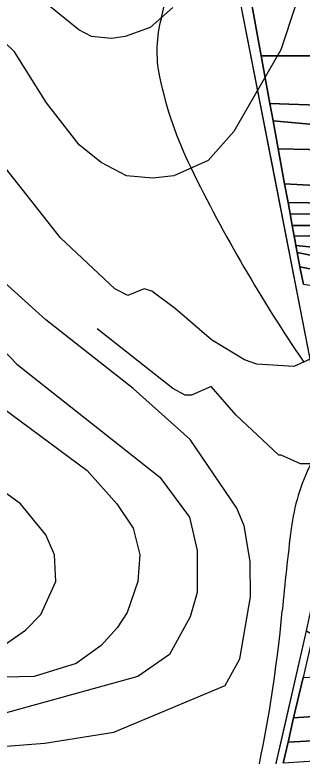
# Model space of a CAD drawing. Extents: x -510989 to -501240, y -1184665 to -1176098.
# Drawn here: x -510642.2 to -510512.6, y -1180348.9 to -1180014.3 of the extents above; entities that cross this region are included whole.
import ezdxf

# ---------------------------------------------------------------- set-up
doc = ezdxf.new("R2010")
doc.units = 0
for name, color, linetype in [('lesni_pozemek', 7, 'Continuous'), ('NAVRH_rozvodnice', 7, 'Continuous'), ('ostatni_plocha_x_ostatni_komunikace', 7, 'Continuous'), ('popis', 7, 'Continuous'), ('STAV_povodi', 7, 'Continuous'), ('vrstevnice_01', 7, 'Continuous'), ('vrstevnice_02', 7, 'Continuous'), ('vrstevnice_03', 7, 'Continuous')]:
    doc.layers.add(name, color=color, linetype=linetype)

msp = doc.modelspace()

# ---------------------------------------------------------------- linework, layer by layer
at = {"layer": 'lesni_pozemek'}
for points in [[(-510538.04, -1179994.65), (-510503.32, -1179995.51), (-510501.45, -1180012.94), (-510499.32, -1180032.75), (-510531.09, -1180032.75), (-510532.14, -1180026.99)], [(-510531.09, -1180032.75), (-510499.32, -1180032.75), (-510496.89, -1180055.4), (-510527.16, -1180054.27)], [(-510527.16, -1180054.27), (-510496.89, -1180055.4), (-510495.87, -1180064.84), (-510525.71, -1180062.18)], [(-510495.87, -1180064.84), (-510495.46, -1180075.34), (-510523.41, -1180074.8), (-510525.71, -1180062.18)], [(-510523.41, -1180074.8), (-510495.46, -1180075.34), (-510492.97, -1180092.01), (-510520.52, -1180090.62)], [(-510520.52, -1180090.62), (-510492.97, -1180092.01), (-510491.38, -1180099.37), (-510518.98, -1180099.04)], [(-510518.98, -1180099.04), (-510491.38, -1180099.37), (-510490.27, -1180104.5), (-510518.06, -1180104.07)], [(-510518.06, -1180104.07), (-510490.27, -1180104.5), (-510489.22, -1180109.38), (-510517.09, -1180109.38)], [(-510517.09, -1180109.38), (-510489.22, -1180109.38), (-510488.32, -1180113.51), (-510516.21, -1180114.23)], [(-510516.21, -1180114.23), (-510488.32, -1180113.51), (-510486.66, -1180121.19), (-510515.43, -1180118.37), (-510515.8, -1180116.44)], [(-510515.43, -1180118.37), (-510486.66, -1180121.19), (-510485.3, -1180127.52), (-510514.82, -1180121.54)], [(-510514.82, -1180121.54), (-510485.3, -1180127.52), (-510484.61, -1180133.77), (-510513.58, -1180127.99)], [(-510513.58, -1180127.99), (-510484.61, -1180133.77), (-510483.88, -1180140.4), (-510512.03, -1180136.02)], [(-510473.89, -1180311.35), (-510442.62, -1180326.63), (-510516.44, -1180331.58), (-510512.19, -1180313.34)], [(-510516.44, -1180331.58), (-510442.62, -1180326.63), (-510419.42, -1180337.05), (-510518.99, -1180342.55)], [(-510518.99, -1180342.55), (-510419.42, -1180337.05), (-510404.98, -1180343.53), (-510439.03, -1180346.85), (-510521.19, -1180352)]]:
    msp.add_lwpolyline(points, close=True, dxfattribs=at)
at = {"layer": 'NAVRH_rozvodnice'}
for centre, radius, start, end in [((-510632.65, -1179999.6), 58.75, 344.2925, 65.8309), ((-510522.2, -1180030.66), 55.99, 164.2925, 191.9187), ((-510404.11, -1180005.73), 176.67, 191.9187, 206.115), ((-509918.62, -1179767.73), 717.37, 206.11503, 214.20451), ((-510426.72, -1180257.64), 91.54, 153.6464, 172.807), ((-509425.15, -1180384.04), 1101.06, 172.80699, 174.74655), ((-511138.76, -1180226.48), 619.78, 347.27486, 354.74655)]:
    msp.add_arc(centre, radius, start, end, dxfattribs=at)
at = {"layer": 'ostatni_plocha_x_ostatni_komunikace'}
for points in [[(-510506, -1180185), (-510544, -1179990)], [(-510538.04, -1179994.65), (-510532.14, -1180026.99), (-510531.09, -1180032.75), (-510527.16, -1180054.27), (-510525.71, -1180062.18), (-510523.41, -1180074.8), (-510520.52, -1180090.62), (-510518.98, -1180099.04), (-510518.06, -1180104.07), (-510517.09, -1180109.38), (-510516.21, -1180114.23), (-510515.8, -1180116.44), (-510515.43, -1180118.37), (-510514.82, -1180121.54), (-510513.58, -1180127.99), (-510512.03, -1180136.02)], [(-510530, -1180377), (-510510.58, -1180292.25), (-510507.71, -1180294.08), (-510509.16, -1180300.32), (-510510.66, -1180306.76), (-510512.19, -1180313.34), (-510516.44, -1180331.58), (-510518.99, -1180342.55), (-510521.19, -1180352)]]:
    msp.add_lwpolyline(points, dxfattribs=at)
at = {"layer": 'popis'}
msp.add_lwpolyline([(-510622, -1180586), (-510612, -1180552), (-510587, -1180499), (-510562, -1180446), (-510530, -1180377), (-510520.29, -1180334.62), (-510510.58, -1180292.25), (-510504.8, -1180265.01), (-510494, -1180219), (-510506, -1180185), (-510525, -1180087.5), (-510544, -1179990)], dxfattribs=at)
at = {"layer": 'STAV_povodi'}
for centre, radius, start, end in [((-510632.65, -1179999.6), 58.75, 344.2925, 65.8309), ((-510522.2, -1180030.66), 55.99, 164.2925, 191.9187), ((-510404.11, -1180005.73), 176.67, 191.9187, 206.115), ((-509918.62, -1179767.73), 717.37, 206.11503, 214.20451), ((-510426.72, -1180257.64), 91.54, 153.6464, 172.807), ((-509425.15, -1180384.04), 1101.06, 172.80699, 174.74655), ((-511138.76, -1180226.48), 619.78, 347.27486, 354.74655)]:
    msp.add_arc(centre, radius, start, end, dxfattribs=at)
at = {"layer": 'vrstevnice_01'}
for points in [[(-510522.19, -1180030), (-510543.5, -1180067), (-510555, -1180080), (-510570.5, -1180087), (-510580, -1180088), (-510591.91, -1180087), (-510603.31, -1180081), (-510613.19, -1180073), (-510628, -1180054), (-510642.41, -1180031), (-510655.91, -1180018), (-510659.19, -1180018), (-510661.81, -1180020), (-510665.31, -1180020), (-510684.09, -1180007)], [(-510515.59, -1180010), (-510522.19, -1180030)], [(-510692.81, -1180348), (-510628.69, -1180343), (-510597.59, -1180338), (-510547.41, -1180317), (-510540.69, -1180305), (-510535.91, -1180277), (-510536, -1180261), (-510538.81, -1180245), (-510542.09, -1180237), (-510563.19, -1180206), (-510588.91, -1180183), (-510628.19, -1180152), (-510647.09, -1180135)], [(-510656.91, -1180185), (-510609.59, -1180220), (-510596.19, -1180235), (-510588.81, -1180246), (-510585.81, -1180258), (-510586.69, -1180270), (-510591.5, -1180284), (-510596, -1180291), (-510603.31, -1180299), (-510614.5, -1180307), (-510633.59, -1180313), (-510682.19, -1180314)]]:
    msp.add_lwpolyline(points, dxfattribs=at)
at = {"layer": 'vrstevnice_02'}
for points in [[(-510571, -1180011), (-510581.19, -1180020), (-510592.41, -1180024), (-510598.59, -1180025), (-510607.59, -1180024), (-510613.41, -1180021), (-510635.41, -1180003)], [(-510473.09, -1180013), (-510475.69, -1180041), (-510475.69, -1180089), (-510477.41, -1180106), (-510481.81, -1180130), (-510488.19, -1180145), (-510494.09, -1180155), (-510502, -1180165), (-510507.41, -1180169), (-510516.41, -1180173), (-510533.09, -1180172), (-510538.69, -1180170), (-510553.5, -1180161), (-510569.81, -1180147), (-510580.5, -1180139), (-510583.91, -1180138), (-510591.19, -1180141), (-510597.09, -1180138), (-510621.59, -1180115), (-510646.69, -1180083)], [(-510682.41, -1180129), (-510641.41, -1180172), (-510576.81, -1180223), (-510563.41, -1180241), (-510559.91, -1180256), (-510560, -1180275), (-510563.09, -1180286), (-510572.5, -1180303), (-510586.69, -1180313), (-510648.31, -1180330)], [(-510649, -1180300), (-510637.5, -1180292), (-510630.59, -1180285), (-510623.81, -1180270), (-510624.31, -1180258), (-510628.19, -1180249), (-510639.69, -1180235), (-510658.91, -1180221)]]:
    msp.add_lwpolyline(points, dxfattribs=at)
at = {"layer": 'vrstevnice_03'}
msp.add_lwpolyline([(-510456.09, -1180134), (-510458.81, -1180145), (-510469.69, -1180173), (-510484, -1180203), (-510494.69, -1180213), (-510504.19, -1180217), (-510513.31, -1180217), (-510522.09, -1180213), (-510523.19, -1180213), (-510542.31, -1180195), (-510553.69, -1180182), (-510562.59, -1180186), (-510565.41, -1180186), (-510571, -1180183), (-510605.09, -1180156)], dxfattribs=at)

doc.saveas('drawing.dxf')
